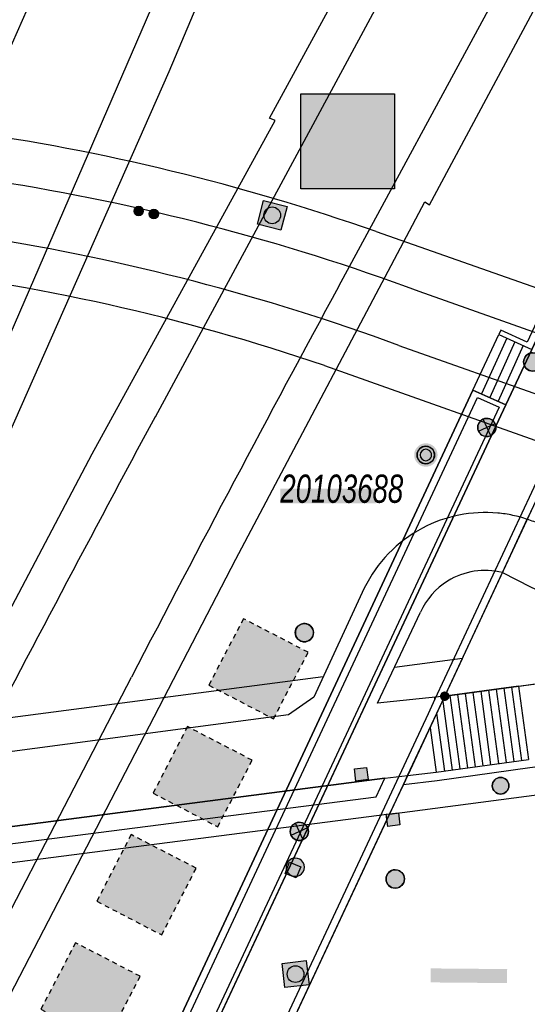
# Model space of a CAD drawing. Header units: metres. Extents: x 2695560 to 2696939, y 1260491 to 1262050.
# Tile 1000 of 1005: x 2696729 to 2696750, y 1261682 to 1261722. Entities that reach past the tile are written whole.
import ezdxf

# ---------------------------------------------------------------- set-up
doc = ezdxf.new("R2010")
doc.units = ezdxf.units.M
doc.linetypes.add('AUSGEZOGEN', pattern=[0])
doc.linetypes.add('VERDECKT2_S2', pattern=[0.36, 0.2, -0.16])
for name, color, linetype in [('XR$1$AV_Flächen (EO)', 7, 'AUSGEZOGEN'), ('XR$1$AV_Gebäudeflächen (EO)', 7, 'AUSGEZOGEN'), ('XR$1$AV_Grenzpunkte', 7, 'AUSGEZOGEN'), ('XR$1$AV_Lagefixpunkt-Nr.', 7, 'AUSGEZOGEN'), ('XR$1$AV_Lagefixpunkte', 7, 'AUSGEZOGEN'), ('XR$1$AV_Linien (BB)', 7, 'AUSGEZOGEN'), ('XR$1$AV_Linien (EO)', 7, 'AUSGEZOGEN'), ('XR$1$AW_LK_Einlaufschacht alt', 24, 'AUSGEZOGEN'), ('XR$1$AW_LK_Schachtdeckel', 24, 'AUSGEZOGEN'), ('XR$1$AW_LK_Vorflutereinlauf', 24, 'AUSGEZOGEN'), ('XR$1$EW_LK_Bauwerk', 1, 'AUSGEZOGEN'), ('XR$1$EW_LK_Knoten', 1, 'AUSGEZOGEN'), ('XR$1$FM_LK_SW_TRASSEKNOTEN', 94, 'AUSGEZOGEN'), ('XR$1$Liegenschaftsgrenzen', 7, 'AUSGEZOGEN'), ('XR$1$PFAV', 255, 'AUSGEZOGEN'), ('XR$1$PFAW', 255, 'AUSGEZOGEN'), ('XR$1$PFEW', 255, 'AUSGEZOGEN'), ('XR$1$PFWFM', 255, 'AUSGEZOGEN')]:
    doc.layers.add(name, color=color, linetype=linetype)
doc.styles.add('ARIAL', font='arial.ttf')

# ---------------------------------------------------------------- blocks, each defined once
blk = doc.blocks.new('COMPLEXOBJECT_460')
at = {"layer": 'XR$1$AV_Linien (BB)', "color": 7, "linetype": 'AUSGEZOGEN', "transparency": 33554687}
blk.add_lwpolyline([(6743.665, 11689.657), (6767.861, 11692.84), (6779.081, 11694.291), (6783.873, 11694.912)], dxfattribs=at)
for centre, radius, start, end in [((6786.329, 11677.154), 17.927, 85.0832, 97.8728), ((6786.345, 11677.246), 17.834, 81.1591, 85.1109)]:
    blk.add_arc(centre, radius, start, end, dxfattribs=at)
blk = doc.blocks.new('COMPLEXOBJECT_464')
at = {"layer": 'XR$1$AV_Linien (BB)', "color": 7, "linetype": 'AUSGEZOGEN', "transparency": 33554687}
blk.add_line((6750.852, 11705.043), (6749.329, 11701.78), dxfattribs=at)
blk.add_lwpolyline([(6750.333, 11702.978), (6750.963, 11704.304), (6751.056, 11704.5)], dxfattribs=at)
blk.add_arc((6750.552, 11704.62), 0.518, 346.5526, 54.6289, dxfattribs=at)
blk = doc.blocks.new('COMPLEXOBJECT_837')
at = {"layer": 'XR$1$AV_Flächen (EO)', "color": 7, "linetype": 'AUSGEZOGEN', "transparency": 33554687}
blk.add_line((6744.045, 11708.931), (6842.134, 11674.245), dxfattribs=at)
blk.add_arc((6712.721, 11623.543), 90.953, 69.85476, 92.08549, dxfattribs=at)
blk = doc.blocks.new('COMPLEXOBJECT_838')
at = {"layer": 'XR$1$AV_Flächen (EO)', "color": 7, "linetype": 'AUSGEZOGEN', "transparency": 33554687}
blk.add_line((6842.544, 11676.461), (6744.887, 11711.15), dxfattribs=at)
blk.add_arc((6713.591, 11626.607), 90.149, 69.68679, 92.59557, dxfattribs=at)
blk = doc.blocks.new('COMPLEXOBJECT_882')
at = {"layer": 'XR$1$AV_Flächen (EO)', "color": 7, "linetype": 'AUSGEZOGEN', "transparency": 33554687}
for points in [[(6750.699, 11705.426), (6745.532, 11694.381), (6745.252, 11693.782)], [(6745.252, 11693.782), (6735.346, 11672.605), (6739.558, 11670.655), (6751.226, 11672.167), (6754.337, 11668.424), (6753.716, 11667.126), (6753.896, 11667.04), (6754.14, 11667.529), (6754.306, 11667.869), (6756.438, 11672.503), (6756.559, 11672.767), (6757.286, 11674.346), (6739.781, 11672.098), (6736.215, 11673.744), (6743.665, 11689.657), (6744.233, 11690.869), (6744.407, 11691.242), (6745.936, 11694.507), (6750.852, 11705.043)], [(6751.056, 11704.5), (6750.963, 11704.304), (6750.331, 11702.974), (6750.602, 11702.845), (6751.339, 11704.397)]]:
    blk.add_lwpolyline(points, dxfattribs=at)
for centre, radius, start, end in [((6750.55, 11704.62), 0.82, 344.2392, 79.521), ((6750.552, 11704.62), 0.518, 346.5526, 54.6289)]:
    blk.add_arc(centre, radius, start, end, dxfattribs=at)
blk = doc.blocks.new('COMPLEXOBJECT_883')
at = {"layer": 'XR$1$AV_Flächen (EO)', "color": 7, "linetype": 'AUSGEZOGEN', "transparency": 33554687}
blk.add_lwpolyline([(6743.665, 11689.657), (6700.599, 11684.104), (6700.527, 11684.412), (6699.677, 11684.275), (6699.177, 11683.866), (6696.905, 11683.574)], dxfattribs=at)
for centre, radius, start, end in [((6695.383, 11696.476), 12.991, 265.53, 271.1272), ((6695.422, 11696.049), 12.563, 270.9914, 276.7809)]:
    blk.add_arc(centre, radius, start, end, dxfattribs=at)
blk = doc.blocks.new('COMPLEXOBJECT_888')
at = {"layer": 'XR$1$AV_Flächen (EO)', "color": 7, "linetype": 'AUSGEZOGEN', "transparency": 33554687}
blk.add_lwpolyline([(6697.503, 11684.866), (6699.169, 11685.056), (6699.299, 11685.404), (6743.475, 11691.132), (6744.407, 11691.242)], dxfattribs=at)
for centre, radius, start, end in [((6695.636, 11696.606), 11.888, 266.0773, 272.5586), ((6695.663, 11696.229), 11.511, 272.5108, 279.1991)]:
    blk.add_arc(centre, radius, start, end, dxfattribs=at)
blk = doc.blocks.new('COMPLEXOBJECT_889')
at = {"layer": 'XR$1$AV_Flächen (EO)', "color": 7, "linetype": 'AUSGEZOGEN', "transparency": 33554687}
blk.add_lwpolyline([(6745.936, 11694.507), (6743.17, 11694.222), (6744.931, 11697.96)], dxfattribs=at)
for centre, radius, start, end in [((6747.59, 11696.763), 2.914, 75.7758, 121.835), ((6747.595, 11696.755), 2.924, 121.8278, 155.6546)]:
    blk.add_arc(centre, radius, start, end, dxfattribs=at)
blk = doc.blocks.new('COMPLEXOBJECT_890')
at = {"layer": 'XR$1$AV_Flächen (EO)', "color": 7, "linetype": 'AUSGEZOGEN', "transparency": 33554687}
blk.add_lwpolyline([(6742.626, 11698.948), (6740.552, 11694.472), (6739.503, 11693.742), (6696.016, 11687.971)], dxfattribs=at)
for centre, radius, start, end in [((6747.605, 11696.526), 5.535, 84.7259, 117.8797), ((6747.621, 11696.753), 5.308, 77.95, 84.6697), ((6747.483, 11696.207), 5.87, 71.6756, 77.7495), ((6747.604, 11696.524), 5.537, 117.8525, 154.0328)]:
    blk.add_arc(centre, radius, start, end, dxfattribs=at)
blk = doc.blocks.new('COMPLEXOBJECT_1074')
at = {"layer": 'XR$1$AV_Linien (EO)', "color": 7, "linetype": 'AUSGEZOGEN', "transparency": 33554687}
blk.add_line((6743.12, 11713.61), (6844.927, 11677.778), dxfattribs=at)
blk.add_arc((6713.669, 11629.462), 89.152, 70.71066, 82.01305, dxfattribs=at)
blk = doc.blocks.new('COMPLEXOBJECT_1075')
at = {"layer": 'XR$1$AV_Linien (EO)', "color": 7, "linetype": 'AUSGEZOGEN', "transparency": 33554687}
blk.add_lwpolyline([(6740.994, 11708.098), (6751.333, 11704.436), (6842.786, 11672.115)], dxfattribs=at)
blk.add_arc((6713.805, 11628.707), 83.918, 71.09531, 83.72589, dxfattribs=at)
blk = doc.blocks.new('COMPLEXOBJECT_1095')
at = {"layer": 'XR$1$AV_Linien (EO)', "color": 7, "linetype": 'AUSGEZOGEN', "transparency": 33554687}
blk.add_arc((7897.017, 11295.977), 1250.327, 158.296023, 160.717959, dxfattribs=at)
blk = doc.blocks.new('COMPLEXOBJECT_1097')
at = {"layer": 'XR$1$AV_Linien (EO)', "color": 7, "linetype": 'AUSGEZOGEN', "transparency": 33554687}
blk.add_line((6719.91, 11702.682), (6736.547, 11740.409), dxfattribs=at)
blk = doc.blocks.new('COMPLEXOBJECT_1098')
at = {"layer": 'XR$1$AV_Linien (EO)', "color": 7, "linetype": 'AUSGEZOGEN', "transparency": 33554687}
for p, q in [((6741.575, 11711.363), (6760.288, 11745.892)), ((6720.342, 11670.778), (6733.055, 11695.292))]:
    blk.add_line(p, q, dxfattribs=at)
blk.add_arc((7610.982, 11240.155), 988.891, 151.542855, 152.596774, dxfattribs=at)
blk = doc.blocks.new('COMPLEXOBJECT_1099')
at = {"layer": 'XR$1$AV_Linien (EO)', "color": 7, "linetype": 'AUSGEZOGEN', "transparency": 33554687}
blk.add_line((6756.558, 11747.756), (6734.021, 11705.987), dxfattribs=at)
blk.add_arc((7620.062, 11227.971), 1006.761, 151.653275, 152.585637, dxfattribs=at)
blk = doc.blocks.new('COMPLEXOBJECT_1100')
at = {"layer": 'XR$1$AV_Linien (EO)', "color": 7, "linetype": 'AUSGEZOGEN', "transparency": 33554687}
blk.add_line((6742.207, 11742.07), (6727.656, 11708.447), dxfattribs=at)
blk = doc.blocks.new('BWAV1')
at = {"layer": 'XR$1$PFAV', "transparency": 33554687}
blk.add_hatch(color=7, dxfattribs=at).paths.add_polyline_path([(0.67, 0), (0.656, 0.135), (0.616, 0.264), (0.55, 0.383), (0.462, 0.486), (0.354, 0.569), (0.233, 0.628), (0.101, 0.662), (-0.034, 0.669), (-0.168, 0.649), (-0.295, 0.602), (-0.41, 0.53), (-0.508, 0.436), (-0.586, 0.325), (-0.639, 0.201), (-0.667, 0.068), (-0.667, -0.068), (-0.639, -0.201), (-0.586, -0.325), (-0.508, -0.436), (-0.41, -0.53), (-0.295, -0.602), (-0.168, -0.649), (-0.034, -0.669), (0.101, -0.662), (0.233, -0.628), (0.354, -0.569), (0.462, -0.486), (0.55, -0.383), (0.616, -0.264), (0.656, -0.135)])
at = {"color": 7, "transparency": 33554687}
for radius, start, end in [(0.5, 91.1948, 268.8052), (0.326, 91.1948, 268.8052), (0.5, 268.8052, 91.1948), (0.326, 268.8052, 91.1948)]:
    blk.add_arc((0, 0), radius, start, end, dxfattribs=at)
at = {"layer": 'XR$1$PFAV', "transparency": 33554687}
blk.add_circle((0, 0), 0.5, dxfattribs=at)
blk = doc.blocks.new('BWAV20')
at = {"true_color": 0x000000, "transparency": 33554687}
blk.add_hatch(color=18, dxfattribs=at).paths.add_polyline_path([(0.17, 0), (0.16, 0.03), (0.15, 0.07), (0.14, 0.1), (0.11, 0.12), (0.09, 0.14), (0.06, 0.16), (0.03, 0.16), (-0.01, 0.17), (-0.04, 0.16), (-0.07, 0.15), (-0.1, 0.13), (-0.13, 0.11), (-0.15, 0.08), (-0.16, 0.05), (-0.17, 0.02), (-0.17, -0.02), (-0.16, -0.05), (-0.15, -0.08), (-0.13, -0.11), (-0.1, -0.13), (-0.07, -0.15), (-0.04, -0.16), (-0.01, -0.17), (0.03, -0.16), (0.06, -0.16), (0.09, -0.14), (0.11, -0.12), (0.14, -0.1), (0.15, -0.07), (0.16, -0.03)])
at = {"layer": 'XR$1$PFAV', "transparency": 33554687}
blk.add_hatch(color=7, dxfattribs=at).paths.add_polyline_path([(0.5, 0), (0.49, 0.1), (0.46, 0.2), (0.41, 0.29), (0.34, 0.36), (0.26, 0.42), (0.17, 0.47), (0.08, 0.49), (-0.03, 0.5), (-0.13, 0.48), (-0.22, 0.45), (-0.31, 0.4), (-0.38, 0.33), (-0.44, 0.24), (-0.48, 0.15), (-0.5, 0.05), (-0.5, -0.05), (-0.48, -0.15), (-0.44, -0.24), (-0.38, -0.33), (-0.31, -0.4), (-0.22, -0.45), (-0.13, -0.48), (-0.03, -0.5), (0.08, -0.49), (0.17, -0.47), (0.26, -0.42), (0.34, -0.36), (0.41, -0.29), (0.46, -0.2), (0.49, -0.1)])
blk = doc.blocks.new('BAW2089')
at = {"layer": 'XR$1$PFAW', "transparency": 33554687}
blk.add_hatch(color=7, dxfattribs=at).paths.add_polyline_path([(-0.5, 0.5), (-0.5, -0.5), (0.5, -0.5), (0.5, 0.5)])
at = {"transparency": 33554687}
blk.add_lwpolyline([(-0.5, 0.5), (0.5, 0.5), (0.5, -0.5), (-0.5, -0.5), (-0.5, 0.5)], close=True, dxfattribs=at)
at = {"layer": 'XR$1$PFAW', "transparency": 33554687}
blk.add_lwpolyline([(-0.5, 0.5), (0.5, 0.5), (0.5, -0.5), (-0.5, -0.5), (-0.5, 0.5)], close=True, dxfattribs=at)
blk = doc.blocks.new('BAW2081')
at = {"layer": 'XR$1$PFAW', "transparency": 33554687}
blk.add_hatch(color=7, dxfattribs=at).paths.add_polyline_path([(0.5, 0), (0.49, 0.1), (0.46, 0.2), (0.41, 0.29), (0.34, 0.36), (0.26, 0.42), (0.17, 0.47), (0.08, 0.49), (-0.03, 0.5), (-0.13, 0.48), (-0.22, 0.45), (-0.31, 0.4), (-0.38, 0.33), (-0.44, 0.24), (-0.48, 0.15), (-0.5, 0.05), (-0.5, -0.05), (-0.48, -0.15), (-0.44, -0.24), (-0.38, -0.33), (-0.31, -0.4), (-0.22, -0.45), (-0.13, -0.48), (-0.03, -0.5), (0.08, -0.49), (0.17, -0.47), (0.26, -0.42), (0.34, -0.36), (0.41, -0.29), (0.46, -0.2), (0.49, -0.1)])
at = {"transparency": 33554687}
blk.add_line((-0.43, -0.25), (0, 0), dxfattribs=at)
blk.add_lwpolyline([(0, 0.5), (0, 0), (0.43, -0.25)], dxfattribs=at)
for start, end in [(90, 180), (180, 270), (0, 90), (270, 0)]:
    blk.add_arc((0, 0), 0.5, start, end, dxfattribs=at)
at = {"layer": 'XR$1$PFAW', "transparency": 33554687}
blk.add_circle((0, 0), 0.5, dxfattribs=at)
blk = doc.blocks.new('BAW2087')
at = {"lineweight": 25, "true_color": 0x000000, "transparency": 33554687}
h = blk.add_hatch(color=18, dxfattribs=at)
h.paths.add_polyline_path([(-0.5, 0.5), (-0.5, -0.5), (0.5, -0.5), (0.5, 0.5)])
h.paths.add_polyline_path([(0.337, -0.069), (0.316, -0.136), (0.282, -0.196), (0.237, -0.249), (0.182, -0.292), (0.119, -0.322), (0.052, -0.34), (-0.017, -0.343), (-0.086, -0.333), (-0.151, -0.309), (-0.21, -0.272), (-0.261, -0.224), (-0.301, -0.167), (-0.328, -0.103), (-0.342, -0.035), (-0.342, 0.035), (-0.328, 0.103), (-0.301, 0.167), (-0.261, 0.224), (-0.21, 0.272), (-0.151, 0.309), (-0.086, 0.333), (-0.017, 0.343), (0.052, 0.34), (0.119, 0.322), (0.182, 0.292), (0.237, 0.249), (0.282, 0.196), (0.316, 0.136), (0.337, 0.069), (0.344, 0)], flags=16)
at = {"layer": 'XR$1$PFAW', "lineweight": 25, "transparency": 33554687}
blk.add_hatch(color=7, dxfattribs=at).paths.add_polyline_path([(0.344, 0), (0.337, 0.069), (0.316, 0.136), (0.282, 0.196), (0.237, 0.249), (0.182, 0.292), (0.119, 0.322), (0.052, 0.34), (-0.017, 0.343), (-0.086, 0.333), (-0.151, 0.309), (-0.21, 0.272), (-0.261, 0.224), (-0.301, 0.167), (-0.328, 0.103), (-0.342, 0.035), (-0.342, -0.035), (-0.328, -0.103), (-0.301, -0.167), (-0.261, -0.224), (-0.21, -0.272), (-0.151, -0.309), (-0.086, -0.333), (-0.017, -0.343), (0.052, -0.34), (0.119, -0.322), (0.182, -0.292), (0.237, -0.249), (0.282, -0.196), (0.316, -0.136), (0.337, -0.069)])
at = {"lineweight": 25, "transparency": 33554687}
for p, q in [((-0.5, 0.5, 0.993), (0.5, 0.5, 0.993)), ((-0.5, -0.5, 0.993), (-0.5, 0.5, 0.993)), ((0.5, 0.5, 0.993), (0.5, -0.5, 0.993)), ((0.5, -0.5, 0.993), (-0.5, -0.5, 0.993))]:
    blk.add_line(p, q, dxfattribs=at)
blk.add_circle((0, 0), 0.344, dxfattribs=at)
at = {"layer": 'XR$1$PFAW', "lineweight": 25, "transparency": 33554687}
blk.add_line((-0.5, 0.5), (0.5, 0.5), dxfattribs=at)
at = {"layer": 'XR$1$PFAW', "color": 31, "lineweight": 25, "transparency": 33554687}
for p, q in [((-0.5, -0.5), (-0.5, 0.5)), ((0.5, 0.5), (0.5, -0.5)), ((0.5, -0.5), (-0.5, -0.5))]:
    blk.add_line(p, q, dxfattribs=at)
at = {"layer": 'XR$1$PFAW', "lineweight": 25, "transparency": 33554687}
blk.add_circle((0, 0), 0.344, dxfattribs=at)
blk = doc.blocks.new('BAW2082')
at = {"layer": 'XR$1$PFAW', "transparency": 33554687}
blk.add_hatch(color=7, dxfattribs=at).paths.add_polyline_path([(0.509, -0.003), (0.499, 0.098), (0.469, 0.194), (0.42, 0.283), (0.354, 0.359), (0.274, 0.421), (0.183, 0.466), (0.085, 0.491), (-0.016, 0.496), (-0.116, 0.481), (-0.211, 0.446), (-0.297, 0.392), (-0.37, 0.323), (-0.428, 0.24), (-0.468, 0.147), (-0.488, 0.047), (-0.488, -0.054), (-0.468, -0.153), (-0.428, -0.246), (-0.37, -0.329), (-0.297, -0.398), (-0.211, -0.452), (-0.116, -0.487), (-0.016, -0.502), (0.085, -0.497), (0.183, -0.472), (0.274, -0.427), (0.354, -0.366), (0.42, -0.289), (0.469, -0.2), (0.499, -0.104)])
at = {"transparency": 33554687}
for start, end in [(91.1948, 268.8052), (268.8052, 91.1948)]:
    blk.add_arc((0.01, 0), 0.5, start, end, dxfattribs=at)
at = {"layer": 'XR$1$PFAW', "transparency": 33554687}
blk.add_circle((0.009, -0.003), 0.5, dxfattribs=at)
blk = doc.blocks.new('BAW2088')
at = {"layer": 'XR$1$PFAW', "transparency": 33554687}
blk.add_hatch(color=253, dxfattribs=at).paths.add_polyline_path([(0.51, 0), (0.5, 0.101), (0.47, 0.197), (0.421, 0.286), (0.355, 0.362), (0.275, 0.424), (0.184, 0.469), (0.086, 0.494), (-0.015, 0.499), (-0.115, 0.484), (-0.21, 0.449), (-0.296, 0.395), (-0.369, 0.326), (-0.427, 0.243), (-0.467, 0.15), (-0.487, 0.051), (-0.487, -0.051), (-0.467, -0.15), (-0.427, -0.243), (-0.369, -0.326), (-0.296, -0.395), (-0.21, -0.449), (-0.115, -0.484), (-0.015, -0.499), (0.086, -0.494), (0.184, -0.469), (0.275, -0.424), (0.355, -0.362), (0.421, -0.286), (0.47, -0.197), (0.5, -0.101)])
at = {"transparency": 33554687}
for start, end in [(91.1948, 268.8052), (268.8052, 91.1948)]:
    blk.add_arc((0.01, 0), 0.5, start, end, dxfattribs=at)
at = {"layer": 'XR$1$PFAW', "transparency": 33554687}
blk.add_circle((0.01, 0), 0.5, dxfattribs=at)
blk = doc.blocks.new('BEWLP2574')
at = {"layer": 'XR$1$PFEW', "transparency": 33554687}
blk.add_hatch(color=7, dxfattribs=at).paths.add_polyline_path([(-0.5, 0), (-0.497, -0.051), (-0.489, -0.101), (-0.477, -0.15), (-0.459, -0.198), (-0.437, -0.243), (-0.41, -0.286), (-0.379, -0.326), (-0.344, -0.363), (-0.306, -0.396), (-0.264, -0.425), (-0.22, -0.449), (-0.173, -0.469), (-0.125, -0.485), (-0.075, -0.495), (-0.025, -0.5), (0.026, -0.5), (0.076, -0.495), (0.126, -0.485), (0.174, -0.469), (0.221, -0.449), (0.265, -0.425), (0.306, -0.396), (0.345, -0.363), (0.38, -0.326), (0.411, -0.286), (0.437, -0.243), (0.46, -0.198), (0.477, -0.15), (0.49, -0.101), (0.498, -0.051), (0.5, 0), (0.498, 0.05), (0.49, 0.1), (0.477, 0.149), (0.46, 0.197), (0.437, 0.242), (0.411, 0.285), (0.38, 0.325), (0.345, 0.362), (0.306, 0.395), (0.265, 0.424), (0.221, 0.448), (0.174, 0.468), (0.126, 0.484), (0.076, 0.494), (0.026, 0.499), (-0.025, 0.499), (-0.075, 0.494), (-0.125, 0.484), (-0.173, 0.468), (-0.22, 0.448), (-0.264, 0.424), (-0.306, 0.395), (-0.344, 0.362), (-0.379, 0.325), (-0.41, 0.285), (-0.437, 0.242), (-0.459, 0.197), (-0.477, 0.149), (-0.489, 0.1), (-0.497, 0.05)])
at = {"color": 1, "transparency": 33554687}
for start, end in [(90, 180), (0, 90), (180, 270), (270, 0)]:
    blk.add_arc((0, 0), 0.5, start, end, dxfattribs=at)
at = {"layer": 'XR$1$PFEW', "transparency": 33554687}
blk.add_circle((0, 0), 0.5, dxfattribs=at)
blk = doc.blocks.new('BEWLP2549_S')
at = {"layer": 'XR$1$PFEW', "transparency": 33554687}
blk.add_hatch(color=7, dxfattribs=at).paths.add_polyline_path([(0.5, 0), (0.49, 0.101), (0.459, 0.197), (0.41, 0.286), (0.344, 0.362), (0.264, 0.424), (0.174, 0.469), (0.076, 0.494), (-0.025, 0.499), (-0.125, 0.484), (-0.22, 0.449), (-0.306, 0.395), (-0.379, 0.326), (-0.437, 0.243), (-0.477, 0.15), (-0.497, 0.051), (-0.497, -0.051), (-0.477, -0.15), (-0.437, -0.243), (-0.379, -0.326), (-0.306, -0.395), (-0.22, -0.449), (-0.125, -0.484), (-0.025, -0.499), (0.076, -0.494), (0.174, -0.469), (0.264, -0.424), (0.344, -0.362), (0.41, -0.286), (0.459, -0.197), (0.49, -0.101)])
at = {"color": 1, "transparency": 33554687}
for p, q in [((0.354, -0.354), (-0.354, 0.354)), ((-0.354, -0.354), (0.354, 0.354))]:
    blk.add_line(p, q, dxfattribs=at)
for start, end in [(91.3809, 268.6191), (268.6191, 91.3809)]:
    blk.add_arc((0, 0), 0.5, start, end, dxfattribs=at)
at = {"layer": 'XR$1$PFEW', "transparency": 33554687}
blk.add_circle((0, 0), 0.5, dxfattribs=at)
blk = doc.blocks.new('BWFM2')
at = {"layer": 'XR$1$PFWFM', "transparency": 33554687}
blk.add_hatch(color=7, dxfattribs=at).paths.add_polyline_path([(0, 0.5), (-0.05, 0.496), (-0.099, 0.488), (-0.147, 0.474), (-0.194, 0.456), (-0.238, 0.434), (-0.28, 0.407), (-0.32, 0.376), (-0.355, 0.341), (-0.388, 0.303), (-0.416, 0.261), (-0.44, 0.217), (-0.459, 0.171), (-0.474, 0.124), (-0.484, 0.075), (-0.489, 0.025), (-0.489, -0.025), (-0.484, -0.075), (-0.474, -0.124), (-0.459, -0.171), (-0.44, -0.217), (-0.416, -0.261), (-0.388, -0.303), (-0.355, -0.341), (-0.32, -0.376), (-0.28, -0.407), (-0.238, -0.434), (-0.194, -0.456), (-0.147, -0.474), (-0.099, -0.488), (-0.05, -0.496), (0, -0.5), (0.051, -0.498), (0.102, -0.492), (0.152, -0.48), (0.2, -0.462), (0.247, -0.441), (0.291, -0.414), (0.332, -0.383), (0.369, -0.348), (0.403, -0.309), (0.433, -0.268), (0.458, -0.223), (0.478, -0.176), (0.494, -0.127), (0.505, -0.077), (0.51, -0.026), (0.51, 0.026), (0.505, 0.077), (0.494, 0.127), (0.478, 0.176), (0.458, 0.223), (0.433, 0.268), (0.403, 0.309), (0.369, 0.348), (0.332, 0.383), (0.291, 0.414), (0.247, 0.441), (0.2, 0.462), (0.152, 0.48), (0.102, 0.492), (0.051, 0.498)])
at = {"color": 94, "transparency": 33554687}
for start, end in [(91.1948, 268.8052), (268.8052, 91.1948)]:
    blk.add_arc((0.01, 0), 0.5, start, end, dxfattribs=at)

msp = doc.modelspace()

# ---------------------------------------------------------------- hatches: boundary and pattern name
at = {"transparency": 33554687}
for points in [[(2696740.981, 1261719.081), (2696740.981, 1261715.18), (2696744.835, 1261715.18), (2696744.835, 1261719.081)], [(2696740.143, 1261702.855), (2696740.143, 1261702.252), (2696744.071, 1261702.252), (2696744.071, 1261702.855)], [(2696746.328, 1261683.125), (2696746.323, 1261682.549), (2696749.466, 1261682.521), (2696749.471, 1261683.097)]]:
    msp.add_hatch(color=7, dxfattribs=at).paths.add_polyline_path(points)
at = {"layer": 'XR$1$AV_Gebäudeflächen (EO)', "true_color": 0xebebeb, "transparency": 33554687}
for points in [[(2696737.201, 1261694.772), (2696739.862, 1261693.387), (2696741.285, 1261696.122), (2696738.627, 1261697.504)], [(2696737.567, 1261688.95), (2696738.988, 1261691.683), (2696736.326, 1261693.067), (2696734.91, 1261690.329)], [(2696736.685, 1261687.248), (2696734.012, 1261688.626), (2696732.601, 1261685.883), (2696735.265, 1261684.504)], [(2696732.967, 1261680.068), (2696734.382, 1261682.8), (2696731.718, 1261684.18), (2696730.302, 1261681.448)]]:
    msp.add_hatch(color=7, dxfattribs=at).paths.add_polyline_path(points)

# ---------------------------------------------------------------- linework, layer by layer
at = {"color": 24, "lineweight": -3, "transparency": 33554687}
msp.add_lwpolyline([(2696740.981, 1261719.081), (2696744.835, 1261719.081), (2696744.835, 1261715.18), (2696740.981, 1261715.18), (2696740.981, 1261719.081)], close=True, dxfattribs=at)
at = {"layer": 'XR$1$AV_Flächen (EO)', "color": 7, "linetype": 'AUSGEZOGEN', "transparency": 33554687}
for p, q in [((2696749.276, 1261699.398), (2696750.299, 1261701.59)), ((2696747.629, 1261695.868), (2696744.832, 1261695.5)), ((2696741.908, 1261695.116), (2696697.542, 1261689.284)), ((2696745.377, 1261691.052), (2696746.906, 1261694.317))]:
    msp.add_line(p, q, dxfattribs=at)
for points in [[(2696749.131, 1261709.188), (2696750.488, 1261708.568), (2696754.715, 1261717.622), (2696754.443, 1261717.749), (2696750.3, 1261708.874), (2696749.214, 1261709.37), (2696749.131, 1261709.188)], [(2696749.413, 1261706.301), (2696748.057, 1261706.906), (2696731.495, 1261671.411), (2696732.805, 1261670.782), (2696749.413, 1261706.301)], [(2696749.146, 1261706.201), (2696732.709, 1261671.05), (2696731.85, 1261671.462), (2696748.246, 1261706.602), (2696749.146, 1261706.201)], [(2696700.269, 1261685.214), (2696700.01, 1261684.519), (2696744.083, 1261690.186), (2696744.445, 1261690.942), (2696700.269, 1261685.214)]]:
    msp.add_lwpolyline(points, close=True, dxfattribs=at)
at = {"layer": 'XR$1$AV_Flächen (EO)', "color": 7, "linetype": 'VERDECKT2_S2', "transparency": 33554687}
for points in [[(2696737.201, 1261694.772), (2696739.862, 1261693.387), (2696741.285, 1261696.122), (2696738.627, 1261697.504), (2696737.201, 1261694.772)], [(2696737.567, 1261688.95), (2696738.988, 1261691.683), (2696736.326, 1261693.067), (2696734.91, 1261690.329), (2696737.567, 1261688.95)], [(2696736.685, 1261687.248), (2696734.012, 1261688.626), (2696732.601, 1261685.883), (2696735.265, 1261684.504), (2696736.685, 1261687.248)], [(2696732.967, 1261680.068), (2696734.382, 1261682.8), (2696731.718, 1261684.18), (2696730.302, 1261681.448), (2696732.967, 1261680.068)]]:
    msp.add_lwpolyline(points, close=True, dxfattribs=at)
at = {"layer": 'XR$1$AV_Flächen (EO)', "color": 7, "linetype": 'AUSGEZOGEN', "transparency": 33554687}
for points in [[(2696740.751, 1261671.908), (2696737.185, 1261673.554), (2696747.629, 1261695.868)], [(2696758.011, 1261673.624), (2696758.256, 1261674.156), (2696740.751, 1261671.908), (2696737.185, 1261673.554), (2696744.635, 1261689.467)]]:
    msp.add_lwpolyline(points, dxfattribs=at)
at = {"layer": 'XR$1$AV_Linien (BB)', "color": 7, "linetype": 'AUSGEZOGEN', "transparency": 33554687}
for p, q in [((2696749.413, 1261706.301), (2696732.805, 1261670.782)), ((2696746.906, 1261694.317), (2696749.276, 1261699.398)), ((2696745.203, 1261690.679), (2696746.906, 1261694.317)), ((2696744.635, 1261689.467), (2696745.203, 1261690.679)), ((2696737.185, 1261673.554), (2696744.635, 1261689.467))]:
    msp.add_line(p, q, dxfattribs=at)
for points in [[(2696754.015, 1261716.123), (2696750.488, 1261708.568), (2696749.413, 1261706.301)], [(2696732.805, 1261670.782), (2696731.495, 1261671.411), (2696748.057, 1261706.906), (2696749.413, 1261706.301)], [(2696749.276, 1261699.398), (2696750.432, 1261698.809), (2696751.258, 1261698.427)], [(2696761.11, 1261692.62), (2696761.08, 1261692.849), (2696760.635, 1261692.784), (2696757.19, 1261692.279), (2696755.673, 1261692.08), (2696751.886, 1261691.565), (2696750.399, 1261691.366), (2696746.593, 1261690.843), (2696745.203, 1261690.679)]]:
    msp.add_lwpolyline(points, dxfattribs=at)
msp.add_arc((2696748.753, 1261696.889), 4.949, 65.2444, 71.7927, dxfattribs=at)
at = {"layer": 'XR$1$AV_Linien (EO)', "color": 7, "linetype": 'AUSGEZOGEN', "transparency": 33554687}
for p, q in [((2696748.057, 1261706.906), (2696749.131, 1261709.188)), ((2696749.454, 1261709.041), (2696748.417, 1261706.745)), ((2696749.792, 1261708.886), (2696748.757, 1261706.594)), ((2696750.13, 1261708.731), (2696749.097, 1261706.442)), ((2696749.413, 1261706.301), (2696750.488, 1261708.568)), ((2696749.943, 1261694.729), (2696751.426, 1261694.936)), ((2696749.943, 1261694.729), (2696746.906, 1261694.317)), ((2696747.854, 1261691.369), (2696747.445, 1261694.39)), ((2696748.172, 1261691.413), (2696747.762, 1261694.433)), ((2696748.489, 1261691.457), (2696748.079, 1261694.476)), ((2696748.806, 1261691.5), (2696748.396, 1261694.519)), ((2696749.123, 1261691.544), (2696748.713, 1261694.562)), ((2696749.44, 1261691.587), (2696749.03, 1261694.605)), ((2696749.757, 1261691.631), (2696749.348, 1261694.648)), ((2696750.074, 1261691.675), (2696749.665, 1261694.691)), ((2696749.943, 1261694.729), (2696750.354, 1261691.713)), ((2696746.502, 1261694.191), (2696746.493, 1261694.261)), ((2696747.22, 1261691.282), (2696746.81, 1261694.304)), ((2696747.537, 1261691.326), (2696747.127, 1261694.347)), ((2696746.903, 1261691.239), (2696746.58, 1261693.621)), ((2696746.3, 1261693.022), (2696746.549, 1261691.19)), ((2696746.549, 1261691.19), (2696750.354, 1261691.713)), ((2696745.377, 1261691.052), (2696746.549, 1261691.19))]:
    msp.add_line(p, q, dxfattribs=at)
for points in [[(2696749.386, 1261751.634), (2696743.913, 1261739.357), (2696741.167, 1261733.282), (2696735.556, 1261719.99), (2696726.913, 1261700.448), (2696719.342, 1261683.727), (2696721.148, 1261682.777), (2696727.733, 1261695.434), (2696732.402, 1261704.278), (2696739.936, 1261717.983), (2696739.701, 1261718.084), (2696746.563, 1261730.695), (2696756.032, 1261748.313)], [(2696715.793, 1261656.509), (2696738.317, 1261699.948), (2696746.091, 1261714.648), (2696746.277, 1261714.518), (2696753.07, 1261727.215), (2696762.741, 1261744.962)], [(2696761.062, 1261692.971), (2696761.08, 1261692.849), (2696760.635, 1261692.784), (2696757.19, 1261692.279), (2696755.673, 1261692.08), (2696751.886, 1261691.565), (2696750.399, 1261691.366), (2696746.593, 1261690.843), (2696745.203, 1261690.679)]]:
    msp.add_lwpolyline(points, dxfattribs=at)
at = {"layer": 'XR$1$Liegenschaftsgrenzen', "color": 7, "linetype": 'AUSGEZOGEN', "transparency": 33554687}
msp.add_lwpolyline([(2696737.185, 1261673.554), (2696746.906, 1261694.317), (2696760.616, 1261696.164)], dxfattribs=at)

# ---------------------------------------------------------------- block references
at = {"layer": 'XR$1$AV_Flächen (EO)', "color": 7, "linetype": 'AUSGEZOGEN', "lineweight": -3, "transparency": 33554687}
for name in ['COMPLEXOBJECT_838', 'COMPLEXOBJECT_837', 'COMPLEXOBJECT_882', 'COMPLEXOBJECT_890', 'COMPLEXOBJECT_889', 'COMPLEXOBJECT_888', 'COMPLEXOBJECT_883']:
    msp.add_blockref(name, (2690000.97, 1249999.81), dxfattribs=at)
at = {"layer": 'XR$1$AV_Grenzpunkte', "color": 7, "linetype": 'AUSGEZOGEN', "lineweight": -3, "transparency": 33554687, "xscale": 0.3899999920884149, "yscale": 0.3899999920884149}
msp.add_blockref('BWAV20', (2696746.906, 1261694.317), dxfattribs=at)
at = {"layer": 'XR$1$AV_Lagefixpunkte', "color": 7, "linetype": 'AUSGEZOGEN', "lineweight": -3, "transparency": 33554687, "xscale": 0.7199999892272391, "yscale": 0.7199999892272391}
msp.add_blockref('BWAV1', (2696746.128, 1261704.235, 439.32), dxfattribs=at)
at = {"layer": 'XR$1$AV_Linien (BB)', "color": 7, "linetype": 'AUSGEZOGEN', "lineweight": -3, "transparency": 33554687}
for name in ['COMPLEXOBJECT_464', 'COMPLEXOBJECT_460']:
    msp.add_blockref(name, (2690000.97, 1249999.81), dxfattribs=at)
at = {"layer": 'XR$1$AV_Linien (EO)', "color": 7, "linetype": 'AUSGEZOGEN', "lineweight": -3, "transparency": 33554687}
for name in ['COMPLEXOBJECT_1095', 'COMPLEXOBJECT_1097', 'COMPLEXOBJECT_1100', 'COMPLEXOBJECT_1099', 'COMPLEXOBJECT_1098', 'COMPLEXOBJECT_1074', 'COMPLEXOBJECT_1075']:
    msp.add_blockref(name, (2690000.97, 1249999.81), dxfattribs=at)
at = {"layer": 'XR$1$AW_LK_Einlaufschacht alt', "color": 24, "linetype": 'AUSGEZOGEN', "lineweight": -3, "transparency": 33554687, "yscale": 0.5000000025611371}
for p, xscale, rotation in [((2696743.47, 1261691.11), 0.5000000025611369, 7.47132873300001), ((2696744.782, 1261689.245), 0.5000000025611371, 7.471435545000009)]:
    msp.add_blockref('BAW2089', p, dxfattribs=dict(at, xscale=xscale, rotation=rotation))
at = {"layer": 'XR$1$AW_LK_Schachtdeckel', "color": 24, "linetype": 'AUSGEZOGEN', "lineweight": -3, "transparency": 33554687}
for p, rotation in [((2696739.81, 1261714.09), 165.545959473), ((2696740.77, 1261682.89), 186.8292236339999)]:
    msp.add_blockref('BAW2087', p, dxfattribs=dict(at, rotation=rotation))
at = {"layer": 'XR$1$AW_LK_Schachtdeckel', "color": 24, "linetype": 'AUSGEZOGEN', "lineweight": -3, "transparency": 33554687, "xscale": 0.7578193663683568, "yscale": 0.7578193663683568}
for p in [(2696750.519, 1261708.061), (2696744.86, 1261686.802)]:
    msp.add_blockref('BAW2088', p, dxfattribs=at)
at = {"layer": 'XR$1$AW_LK_Schachtdeckel', "color": 24, "linetype": 'AUSGEZOGEN', "lineweight": -3, "transparency": 33554687}
for name, p, xscale, yscale, rotation in [('BAW2082', (2696741.14, 1261696.93), 0.7499999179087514, 0.7499999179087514, 187.3291473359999), ('BAW2089', (2696740.663, 1261687.169), 0.5000000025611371, 0.5000000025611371, 247.826576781)]:
    msp.add_blockref(name, p, dxfattribs=dict(at, xscale=xscale, yscale=yscale, rotation=rotation))
at = {"layer": 'XR$1$AW_LK_Vorflutereinlauf', "color": 24, "linetype": 'AUSGEZOGEN', "lineweight": -3, "transparency": 33554687, "xscale": 0.3749999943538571, "yscale": 0.3749999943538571}
for p in [(2696734.319, 1261714.265), (2696734.942, 1261714.144)]:
    msp.add_blockref('BAW2081', p, dxfattribs=at)
at = {"layer": 'XR$1$EW_LK_Bauwerk', "color": 1, "linetype": 'AUSGEZOGEN', "lineweight": -3, "transparency": 33554687, "xscale": 0.6874999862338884, "yscale": 0.6874999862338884}
msp.add_blockref('BEWLP2574', (2696749.201, 1261690.636), dxfattribs=at)
at = {"layer": 'XR$1$EW_LK_Knoten', "color": 1, "linetype": 'AUSGEZOGEN', "lineweight": -3, "transparency": 33554687}
for p, xscale, yscale, rotation in [((2696748.635, 1261705.367), 0.7499999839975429, 0.7499999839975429, 339.7986), ((2696740.926, 1261688.759), 0.749999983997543, 0.7499999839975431, 339.2685)]:
    msp.add_blockref('BEWLP2549_S', p, dxfattribs=dict(at, xscale=xscale, yscale=yscale, rotation=rotation))
at = {"layer": 'XR$1$FM_LK_SW_TRASSEKNOTEN', "color": 94, "linetype": 'AUSGEZOGEN', "lineweight": -3, "transparency": 33554687, "xscale": 0.7499999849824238, "yscale": 0.7499999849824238}
msp.add_blockref('BWFM2', (2696740.75, 1261687.287), dxfattribs=at)

# ---------------------------------------------------------------- texts
at = {"layer": 'XR$1$AV_Lagefixpunkt-Nr.', "color": 7, "transparency": 33554687, "insert": (2696740.143, 1261702.252), "char_height": 1.1621, "width": 5.50234, "attachment_point": 7, "style": 'ARIAL'}
msp.add_mtext('\\A1;{\\fArial|i1|b0;\\H1.162102;\\W0.700000;\\C7;20103688}\\P', dxfattribs=at)

doc.saveas('drawing.dxf')
